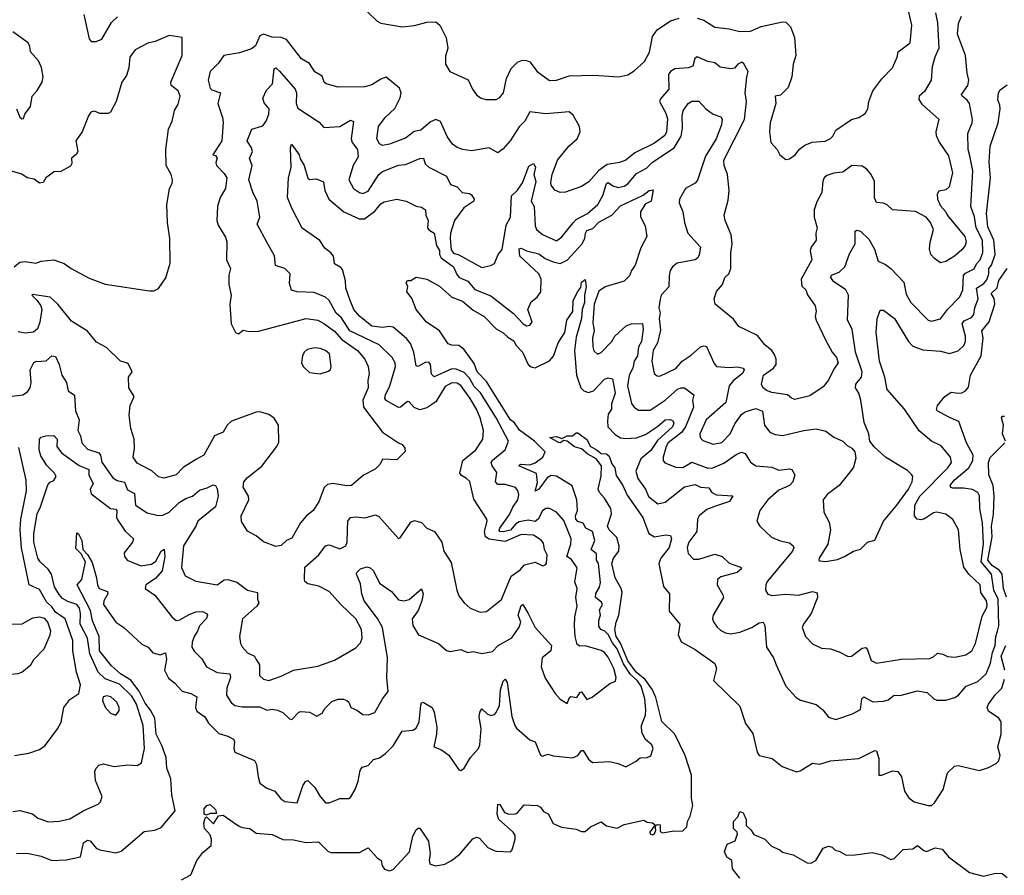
# Model space of a CAD drawing. Extents: x 1690054 to 1842981, y 782881 to 914114.
# Tile 313 of 656: x 1718064 to 1723604, y 888611 to 893426. Entities that reach past the tile are written whole.
import ezdxf

# ---------------------------------------------------------------- set-up
doc = ezdxf.new("R2010")
doc.units = 0

msp = doc.modelspace()

# ---------------------------------------------------------------- linework, layer by layer
at = {"layer": '0CON10XD'}
for points in [[(1720020.7, 893470.7), (1720075, 893417.5), (1720095, 893406.7), (1720215, 893386), (1720285, 893393.1), (1720355, 893412.5), (1720405, 893414.2), (1720427.5, 893395), (1720463.6, 893323.6), (1720472.9, 893265), (1720459.7, 893220.3), (1720460, 893175), (1720484.4, 893134.4), (1720586.8, 893086.8), (1720611.2, 893035), (1720635, 893003.8), (1720656.4, 892986.4), (1720685.9, 892975.9), (1720745, 892977.1), (1720765, 892987.1), (1720786.9, 893015), (1720803.6, 893095), (1720828.2, 893151.8), (1720865, 893187.5), (1720892.2, 893197.8), (1720915, 893196.9), (1720935, 893188.1), (1720975, 893134.3), (1721045, 893083.8), (1721085, 893086), (1721155, 893110), (1721295, 893114), (1721435, 893104.2), (1721485, 893116), (1721521.3, 893138.7), (1721578.9, 893191.1), (1721607.6, 893242.4), (1721625, 893331.2), (1721651.1, 893368.9), (1721725, 893420), (1721775, 893433.8)], [(1723217.6, 893465), (1723227.6, 893407.6), (1723235.4, 893265), (1723213.5, 893215), (1723198.9, 893161.1), (1723191.5, 893085), (1723155, 893021.2), (1723124.2, 892995.8), (1723123.6, 892976.4), (1723140.3, 892950.3), (1723235, 892866.7), (1723218.8, 892795), (1723221.2, 892775), (1723237.3, 892737.3), (1723289.8, 892659.8), (1723312.9, 892565), (1723293.3, 892485), (1723275, 892467.5), (1723235, 892461.8), (1723226.6, 892443.4), (1723227.7, 892415), (1723245, 892378.9), (1723275.5, 892345), (1723283.6, 892323.6), (1723381.8, 892205), (1723389.6, 892175), (1723383.3, 892155), (1723365, 892131.4), (1723324.2, 892095), (1723275, 892064.3), (1723245, 892058), (1723211.3, 892081.3), (1723191.2, 892105), (1723183.8, 892135), (1723185.8, 892174.2), (1723205.9, 892245.9), (1723188.8, 892285), (1723164.2, 892314.2), (1723105, 892346.9), (1722975.7, 892355.7), (1722945, 892383.8), (1722925, 892393.3), (1722885, 892396.7), (1722873.3, 892423.3), (1722872.7, 892515), (1722855.3, 892555.3), (1722830, 892585), (1722805, 892601.2), (1722746.7, 892605), (1722695, 892567.8), (1722645, 892562.9), (1722605, 892549.4), (1722589.4, 892535), (1722582, 892518), (1722576.5, 892453.5), (1722548.2, 892401.8), (1722533.6, 892355), (1722533.3, 892315), (1722550, 892255), (1722542.9, 892225), (1722545.6, 892185), (1722517.8, 892145), (1722511.5, 892125), (1722521.5, 892075), (1722460, 891965), (1722465, 891926.2), (1722487.5, 891905), (1722497.2, 891877.2), (1722540, 891815), (1722544.4, 891785), (1722538.9, 891755), (1722544.4, 891735), (1722597.3, 891625), (1722635.8, 891555.8), (1722660.4, 891525), (1722669.5, 891495), (1722647.5, 891465), (1722612.5, 891395), (1722585, 891359.4), (1722509.9, 891310.1), (1722425, 891289.5), (1722406.2, 891296.2), (1722383.8, 891315), (1722295, 891328), (1722265, 891339.2), (1722245.3, 891355.3), (1722237.3, 891375), (1722248.2, 891425), (1722305.8, 891464.2), (1722319.5, 891485), (1722319.6, 891515), (1722311.1, 891541.1), (1722295.3, 891565.3), (1722256.4, 891596.4), (1722215, 891649.2), (1722110.2, 891700.2), (1722080.7, 891740.7), (1721976.7, 891825), (1721972, 891855), (1721985, 891896.2), (1722018.6, 891935), (1722031.5, 891975), (1722054.4, 891995.6), (1722065.7, 892025), (1722064.4, 892114.4), (1722072.2, 892165), (1722067.8, 892215), (1722032.9, 892295), (1722027.5, 892325), (1722049.7, 892410.3), (1722056.2, 892465), (1722046, 892555), (1722026.9, 892605), (1722026.5, 892635), (1722142.4, 892865), (1722153.4, 892965), (1722146.2, 893015), (1722154.7, 893105), (1722163.5, 893135), (1722138.3, 893178.3), (1722126.2, 893186.2), (1722105, 893175.5), (1722085, 893152.9), (1722065, 893149.5), (1722005, 893157.8), (1721975, 893183.3), (1721935, 893190.8), (1721875, 893216.2), (1721863.5, 893206.5), (1721850.6, 893165), (1721825, 893155.4), (1721750.8, 893149.2), (1721726.4, 893133.6), (1721715, 893116.7), (1721716.9, 893035), (1721669.9, 892980.1), (1721664.6, 892965), (1721699.8, 892899.8), (1721708.5, 892868.5), (1721702.4, 892795), (1721692.9, 892775), (1721635, 892730.3), (1721525, 892677.2), (1721475, 892635.4), (1721438, 892622), (1721369.5, 892610.5), (1721323.3, 892576.7), (1721266.1, 892513.9), (1721225, 892486.8), (1721135, 892454.5), (1721105, 892454.3), (1721075, 892465.8), (1721054.4, 892495), (1721052.2, 892512.2), (1721059.3, 892555), (1721090.2, 892635), (1721152.9, 892715), (1721201.1, 892755), (1721217.8, 892795), (1721214.5, 892825), (1721178, 892888), (1721155, 892907.3), (1721025, 892896.2), (1720935, 892907.5), (1720905.5, 892855), (1720875, 892823.3), (1720823.3, 892745), (1720785, 892700), (1720755, 892676.7), (1720705, 892704.2), (1720605, 892688.6), (1720557.5, 892695), (1720525, 892706.5), (1720499.2, 892725), (1720468.5, 892768.5), (1720432, 892852), (1720405, 892863.6), (1720375, 892850.5), (1720321.4, 892805), (1720284.2, 892795.8), (1720235, 892759.2), (1720145, 892725.6), (1720105, 892717.1), (1720087.6, 892727.6), (1720073.8, 892755), (1720081.9, 892825), (1720120.5, 892875), (1720175, 892925.6), (1720205, 892986.2)], [(1722375, 892640), (1722395, 892643.3), (1722426.2, 892665), (1722452.4, 892697.6), (1722480.7, 892719.3), (1722523.4, 892736.6), (1722595, 892742.3), (1722625, 892757.5), (1722639.4, 892770.6), (1722655.7, 892804.3), (1722743.8, 892865), (1722785.5, 892874.5), (1722821.7, 892898.3), (1722835.8, 892924.2), (1722841.9, 892965), (1722865, 893025.8), (1722915, 893093.8), (1722974.4, 893155.6), (1723000.8, 893215), (1723006, 893245), (1723074.5, 893295.5), (1723084.3, 893395), (1723067.4, 893467.4)], [(1718424.6, 893455), (1718455, 893317.5), (1718465, 893302.5), (1718493.9, 893303.9), (1718525, 893317.1), (1718580.6, 893409.4), (1718615, 893442.1)], [(1719453.6, 892173.6), (1719399.4, 892275), (1719415.6, 892315), (1719400, 892405), (1719375, 892455.7), (1719352.9, 892525), (1719371.5, 892605), (1719357.5, 892645), (1719373.1, 892685), (1719368.2, 892705), (1719343.4, 892745), (1719370.5, 892809.5), (1719430.9, 892829.1), (1719450.5, 892855), (1719466.1, 892893.9), (1719467.1, 892925), (1719438.7, 892958.7), (1719431.6, 892985), (1719451.6, 893028.4), (1719486, 893065), (1719495, 893150), (1719505, 893154.2), (1719525, 893136.5), (1719613.6, 893035), (1719621.1, 893015), (1719619.2, 892955), (1719628.2, 892928.2), (1719749.3, 892849.3), (1719775, 892819.4), (1719865, 892824.5), (1719925, 892860.6), (1719942.9, 892852.9), (1719928.2, 892755), (1719934.5, 892735), (1719963.6, 892695), (1719968, 892655), (1719940.3, 892605), (1719916.1, 892525), (1719942.1, 892475), (1719975, 892453.8), (1719995, 892447.1), (1720025, 892460.4), (1720084.8, 892555.2), (1720105, 892572.2), (1720195, 892606.5), (1720235, 892610.4), (1720315, 892644.4), (1720335, 892645.7), (1720345.6, 892615), (1720365, 892595.6), (1720464.7, 892544.7), (1720488, 892498), (1720525, 892484.7), (1720552.7, 892452.7), (1720595, 892448.1), (1720605, 892440), (1720620.4, 892415), (1720620, 892405), (1720563.5, 892366.5), (1720510.7, 892295), (1720487.4, 892225), (1720486.7, 892195), (1720490.6, 892130.6), (1720505, 892112.1), (1720535, 892102.3), (1720665, 892031.1), (1720715, 892041.9), (1720735.4, 892054.6), (1720755.8, 892104.2), (1720778.2, 892131.8), (1720801, 892269), (1720826.2, 892315), (1720831.8, 892435), (1720865, 892466.5), (1720892.1, 892507.9), (1720928.3, 892601.7), (1720955, 892617.1), (1720966.6, 892596.6), (1720956.2, 892555), (1720967.9, 892515), (1720942, 892405), (1720958.3, 892375), (1720963.7, 892265), (1720970.9, 892245), (1721005, 892217.8), (1721085, 892180.8), (1721115, 892203.8), (1721177.8, 892282.2), (1721195, 892300.7), (1721259.2, 892335), (1721317.2, 892385), (1721345, 892435.6), (1721365.3, 892504.7), (1721375, 892510), (1721400.7, 892490.7), (1721431.7, 892481.7), (1721465, 892488.6), (1721485, 892502.8), (1721535, 892560.2), (1721590.5, 892589.5), (1721625, 892623.9), (1721745.4, 892705), (1721785, 892770), (1721792.7, 892815), (1721790.6, 892885), (1721797.3, 892912.7), (1721824.4, 892955), (1721845, 892968.2), (1721885, 892968.1), (1721923.7, 892923.7), (1721965, 892894.4), (1722008.6, 892878.6), (1722015.5, 892865.5), (1722011.8, 892835), (1721982, 892755), (1721922.1, 892657.9), (1721877.7, 892522.3), (1721863.7, 892506.3), (1721810.6, 892475), (1721776.9, 892415), (1721774.2, 892395.8), (1721794.3, 892345), (1721804.5, 892285), (1721823.1, 892225), (1721895.3, 892145.3), (1721887.6, 892102.4), (1721879.4, 892085), (1721865, 892074.5), (1721762.5, 892055), (1721736.9, 892035), (1721724.7, 892015.3), (1721717.3, 891985), (1721716.6, 891923.4), (1721673.6, 891876.4), (1721666.7, 891853.3), (1721660.4, 891805), (1721667.7, 891775), (1721662, 891745), (1721668.5, 891678.5), (1721652, 891608), (1721628.6, 891565), (1721620, 891505), (1721634.4, 891435), (1721651.1, 891421.1), (1721665, 891420.6), (1721755, 891463.6), (1721791.8, 891505), (1721842.8, 891537.2), (1721894.4, 891585), (1721915, 891590.8), (1721927.5, 891587.5), (1721970.7, 891490.7), (1721984.7, 891474.7), (1722055, 891469.5), (1722105, 891473.2), (1722134.3, 891465), (1722140.4, 891455), (1722130.7, 891435), (1722079.4, 891395), (1722056.5, 891365), (1722037.7, 891272.3), (1721926.9, 891175), (1721890, 891095), (1721892.5, 891075), (1721907.3, 891057.3), (1721965, 891036.7), (1722015, 891046.5), (1722062.2, 891095), (1722087.8, 891152.2), (1722125, 891204.6), (1722145, 891220), (1722205, 891237.6), (1722243.8, 891223.8), (1722253.8, 891145), (1722285, 891105.6), (1722315, 891091.5), (1722356.4, 891086.4), (1722475, 891114.6), (1722545, 891122.9), (1722598.8, 891111.2), (1722645, 891076.2), (1722695, 891053.3), (1722719.5, 891029.5), (1722746.7, 891015), (1722763.3, 890995), (1722767.7, 890957.7), (1722755, 890907.5), (1722741.7, 890888.3), (1722674.5, 890805.5), (1722606.7, 890755), (1722583.8, 890725), (1722589.2, 890655), (1722618.3, 890598.3), (1722625.5, 890555), (1722610.3, 890475), (1722562, 890395), (1722560, 890385), (1722565, 890381.2), (1722597.3, 890377.3), (1722665, 890388.5), (1722705.3, 890404.7), (1722755, 890435.6), (1722795, 890445.8), (1722835, 890486), (1722875, 890497.5), (1722924.4, 890605), (1723000, 890695), (1723064.5, 890785), (1723085.5, 890825), (1723089.2, 890855), (1723084.2, 890865), (1723059.8, 890889.8), (1723027.5, 890907.5), (1722936.2, 890965), (1722871.5, 891021.5), (1722847.5, 891055), (1722841.2, 891095), (1722815, 891160), (1722797.5, 891285), (1722784.7, 891324.7), (1722766.7, 891355), (1722768.5, 891375), (1722800.6, 891415), (1722804.7, 891445), (1722766.9, 891555), (1722747.2, 891685), (1722721.3, 891735), (1722726.5, 891876.5), (1722712.5, 891905), (1722642.7, 891952.7), (1722627.9, 891975), (1722631.4, 891988.6), (1722675, 892004.5), (1722707.1, 892035), (1722732.3, 892107.7), (1722765.4, 892165), (1722765, 892236.7), (1722775, 892240.8), (1722795, 892235.5), (1722841.6, 892191.6), (1722874.3, 892134.3), (1722895, 892067.5), (1722935, 892048.6), (1722966.2, 892025), (1723038.2, 891948.2), (1723051.2, 891881.2), (1723078.6, 891835), (1723175.4, 891735.4), (1723195, 891729.5), (1723245, 891742.2), (1723284.3, 891795.7), (1723353.4, 891866.6), (1723370.3, 891905), (1723374.2, 891985.8), (1723385, 891998.8), (1723435, 892023.3), (1723447.3, 892052.7), (1723467.4, 892075), (1723482.3, 892115), (1723481.3, 892185), (1723445.2, 892255), (1723436.5, 892316.5), (1723414.7, 892375), (1723425.9, 892575), (1723409, 892659), (1723400.2, 892695), (1723399.2, 892785), (1723423.9, 892845), (1723425.3, 892865), (1723407.7, 892955), (1723395, 892973.3), (1723367.3, 892995), (1723363.8, 893005), (1723398.9, 893055), (1723404.6, 893085), (1723394.7, 893125), (1723385, 893223.8), (1723340, 893345), (1723345.4, 893405), (1723363.8, 893445)], [(1721875.9, 893434.1), (1721913.4, 893423.4), (1721975, 893384.4), (1722055, 893374.3), (1722115, 893359.4), (1722175, 893360.9), (1722235, 893387.3), (1722355, 893414.6), (1722375, 893411.9), (1722400.8, 893385), (1722423.3, 893325), (1722430.6, 893225), (1722416.2, 893175), (1722409.2, 893105), (1722386.9, 893045), (1722345, 893000.8), (1722314.2, 892995), (1722317.5, 892955), (1722285.7, 892845.7), (1722281.9, 892795), (1722290, 892735), (1722326.7, 892695), (1722340, 892665), (1722375, 892640)], [(1718046, 892925), (1718065, 892877.5), (1718075, 892867.5), (1718085, 892870), (1718093.3, 892895), (1718125, 892937.5), (1718133.3, 892995), (1718162.6, 893027.4), (1718191.1, 893075), (1718196.7, 893105), (1718187.1, 893157.1), (1718169.1, 893195), (1718124, 893244), (1718120.9, 893275), (1718111.4, 893295), (1718025, 893357.8)], [(1718032.5, 892035), (1718065, 892060.6), (1718095, 892065.6), (1718154.1, 892055.9), (1718185, 892066.9), (1718255, 892074.4), (1718314.5, 892054.5), (1718353.3, 892025), (1718455, 891970.8), (1718545, 891938), (1718795, 891900), (1718819.3, 891900.7), (1718845, 891912.5), (1718885.9, 891974.1), (1718911.2, 892055), (1718909.2, 892195), (1718896.2, 892285), (1718892, 892385), (1718905.9, 892474.1), (1718921.2, 892505), (1718923.8, 892525), (1718915.8, 892555), (1718888.1, 892605), (1718886.9, 892695), (1718901.1, 892808.9), (1718922, 892855), (1718934, 892915), (1718955, 892950), (1718967.3, 892995), (1718955.6, 893025), (1718915.8, 893055), (1718914.4, 893075), (1718977.1, 893225), (1718977.5, 893325), (1718905, 893337.5), (1718826.4, 893303.6), (1718785, 893293.5), (1718713.9, 893256.1), (1718684.4, 893215.6), (1718678.6, 893155), (1718665, 893112.5), (1718639.2, 893075), (1718607.5, 892965), (1718574.1, 892905.9), (1718562, 892898), (1718515, 892897.5), (1718485, 892911.2), (1718475, 892910), (1718464.1, 892905.9), (1718450, 892885), (1718416, 892795), (1718380, 892745), (1718390.5, 892685), (1718382.2, 892667.8), (1718355, 892646.7), (1718357.3, 892617.3), (1718349.3, 892600.7), (1718295, 892571.2), (1718255, 892568.8), (1718245, 892561.2), (1718210, 892535), (1718195, 892508.8), (1718175, 892506.2), (1718145, 892527.5), (1718105, 892536), (1718075, 892555.8), (1717911.2, 892605)], [(1720205, 892986.2), (1720209.6, 893015), (1720200.4, 893040.4), (1720125, 893102.5), (1720095, 893091.2), (1720045, 893058.6), (1720005, 893048.5), (1719855, 893046.9), (1719788.8, 893065), (1719777.1, 893075), (1719765, 893107.8), (1719725, 893133.3), (1719695, 893179.2), (1719648.5, 893205), (1719565.2, 893315.2), (1719535, 893325.4), (1719485, 893327.8), (1719435, 893343.8), (1719414.4, 893335), (1719390.5, 893279.5), (1719367.7, 893262.3), (1719300, 893240), (1719212.9, 893225), (1719181.2, 893178.8), (1719135, 893133.8), (1719124.5, 893085), (1719135, 893040.8), (1719145, 893031.1), (1719193.3, 893015), (1719177.8, 892955), (1719204.6, 892874.6), (1719207.8, 892847.8), (1719200.6, 892745), (1719150, 892665), (1719165, 892662.5), (1719175, 892647.5), (1719168.3, 892621.7), (1719170.8, 892605), (1719215, 892559.4), (1719228.5, 892535), (1719221.1, 892475), (1719191.9, 892425), (1719176.2, 892375), (1719173.1, 892295), (1719180, 892270), (1719221.3, 892201.3), (1719230, 892175), (1719227.1, 892075), (1719250, 892025), (1719241.2, 891988.8), (1719240.8, 891935), (1719253.3, 891875), (1719246.7, 891825), (1719253.8, 891715), (1719278.8, 891665), (1719295, 891658.8), (1719320.7, 891679.3), (1719355, 891670.8), (1719407.2, 891672.8), (1719675, 891744.6), (1719741.2, 891735), (1719775.6, 891715.6), (1719835, 891672.7), (1719877, 891627), (1719965.4, 891565), (1720005.3, 891515), (1720023.8, 891475), (1720030.4, 891435), (1720022.1, 891395), (1720023.8, 891355), (1719994.8, 891285.2), (1719998.7, 891245), (1720105.4, 891105.4), (1720194.3, 891044.3), (1720216.7, 891035), (1720231.2, 891015), (1720233.6, 890996.4), (1720185, 890948.8), (1720105, 890952.5), (1720092, 890925), (1720063.9, 890896.1), (1719997.5, 890862.5), (1719931.2, 890805), (1719905, 890802.8), (1719825, 890816.7), (1719795, 890810), (1719777.4, 890792.6), (1719746.3, 890713.7), (1719715, 890664), (1719675, 890631.4), (1719644.6, 890595.4), (1719595, 890508.6), (1719565.6, 890494.4), (1719535, 890467.5), (1719505, 890460.6), (1719435, 890487.1), (1719395, 890520.8), (1719345, 890548), (1719311.7, 890601.7), (1719310, 890635), (1719353.6, 890725), (1719351.8, 890745), (1719321.5, 890795), (1719325.6, 890825), (1719345, 890849.4), (1719425.7, 890914.3), (1719510.8, 891025), (1719521.2, 891048.8), (1719519.2, 891145), (1719495, 891183.3), (1719465, 891204.2), (1719415, 891220), (1719395, 891217.5), (1719255, 891166), (1719232, 891145), (1719208, 891105), (1719160, 891085), (1719100, 890975), (1719057.9, 890952.1), (1718983.1, 890906.9), (1718945, 890864.3), (1718875, 890846.9), (1718845, 890854.3), (1718807.4, 890887.4), (1718725, 890930), (1718703.1, 890965), (1718710, 891015), (1718707.8, 891065), (1718688.6, 891125), (1718680.3, 891200.3), (1718685.7, 891255), (1718708, 891305), (1718678.6, 891355), (1718675.8, 891415), (1718696, 891445), (1718676.6, 891486.6), (1718665.5, 891495.5), (1718631.2, 891505), (1718551.7, 891581.7), (1718495, 891611.2), (1718445, 891672.5), (1718355, 891730), (1718278.2, 891825), (1718235, 891864.7), (1718135, 891878.8), (1718132.5, 891875), (1718162.5, 891845), (1718183.1, 891815), (1718187.6, 891795), (1718177.1, 891722.9), (1718164.6, 891685.4), (1718141.7, 891668.3), (1718095, 891662.5), (1718055, 891668.6)], [(1719253, 889583), (1719275, 889566.7), (1719315, 889559.2), (1719415, 889558.8), (1719455, 889540), (1719485, 889545.8), (1719515, 889540.6), (1719545, 889528), (1719582.7, 889492.7), (1719595, 889488.8), (1719635, 889530), (1719645, 889532.5), (1719695, 889529.2), (1719735, 889506.7), (1719765, 889523.8), (1719779.8, 889550.2), (1719820.1, 889589.9), (1719855, 889603.2), (1719885, 889602.7), (1719905, 889594.5), (1719915.5, 889585), (1719927.1, 889555), (1719960.8, 889540.8), (1719995, 889516.9), (1720025, 889514.6), (1720061.6, 889528.4), (1720105.4, 889604.6), (1720136.4, 889645), (1720130.3, 889725), (1720133, 889835), (1720104.8, 890005), (1720076.9, 890056.9), (1720001.6, 890155), (1719988.8, 890195), (1719982.3, 890252.3), (1719958.8, 890305), (1719961.2, 890315), (1719981.2, 890335), (1720017, 890347), (1720035, 890342), (1720055, 890323.8), (1720088.9, 890255), (1720155, 890207.8), (1720195, 890161.8), (1720225, 890156.5), (1720255.8, 890164.2), (1720325, 890223.3), (1720333.1, 890195), (1720327.3, 890155), (1720305, 890100.6), (1720272.8, 890055), (1720275, 890017.5), (1720308.6, 889965), (1720420, 889915), (1720465.9, 889875.9), (1720485, 889870), (1720545, 889882.3), (1720585, 889865.7), (1720615, 889871.1), (1720665, 889858.9), (1720725, 889870.4), (1720755.9, 889904.1), (1720832.2, 889947.8), (1720875, 890007.8), (1720883.7, 890035), (1720869.2, 890075), (1720885, 890130), (1720895, 890135.6), (1720924.6, 890084.6), (1720965, 890006), (1721056.7, 889905), (1721052.2, 889875), (1721004.4, 889835), (1720997.1, 889785), (1721020.9, 889720.9), (1721075.8, 889635), (1721105, 889603.3), (1721145, 889578), (1721157.3, 889612.7), (1721165, 889617.5), (1721197.9, 889612.1), (1721217.7, 889642.3), (1721225, 889644), (1721255, 889600), (1721285, 889613.8), (1721385, 889690), (1721415.6, 889704.4), (1721419.5, 889725), (1721407.7, 889775), (1721375, 889838.8), (1721355, 889864.7), (1721335, 889876.2), (1721245, 889903.1), (1721215, 889899.8), (1721200.1, 889910.1), (1721188.4, 889955), (1721185.8, 890015), (1721186.6, 890065), (1721201.1, 890125), (1721193.2, 890175), (1721201.4, 890225), (1721186.5, 890263.5), (1721200.7, 890340.7), (1721168, 890388), (1721143.2, 890405), (1721165.3, 890475), (1721166, 890505), (1721125, 890606.9), (1721083.9, 890653.9), (1721045, 890675.6), (1721025, 890675.5), (1721005, 890662.5), (1720980.8, 890615), (1720965, 890601.8), (1720925, 890608.9), (1720875, 890600.6), (1720855, 890589.6), (1720825, 890554.1), (1720783.4, 890543.4), (1720765.6, 890545), (1720761.1, 890551.1), (1720764.5, 890565), (1720819.2, 890640.8), (1720837.7, 890682.3), (1720866.4, 890725), (1720871.9, 890751.9), (1720867.3, 890777.3), (1720853.1, 890793.1), (1720795, 890809.7), (1720755, 890809.6), (1720741.3, 890825), (1720748.1, 890878.1), (1720722.9, 890915), (1720717.3, 890935), (1720723.2, 890946.8), (1720794.7, 891005), (1720813.9, 891055), (1720744.5, 891185.5), (1720656.8, 891326.8), (1720621, 891361), (1720595, 891408.7), (1720565, 891440.2), (1720519.9, 891459.9), (1720495, 891460.9), (1720395, 891416.5), (1720381.7, 891431.7), (1720375.4, 891485), (1720365, 891498.6), (1720345, 891496.5), (1720305, 891473.5), (1720295, 891477.5), (1720281.6, 891555), (1720263.5, 891603.5), (1720241, 891631), (1720165.6, 891695), (1720145, 891699.7), (1720105, 891693), (1720045, 891702.2), (1719975, 891757.3), (1719944.6, 891795), (1719922.9, 891845), (1719899.7, 891915), (1719897.2, 891957.2), (1719880, 892020), (1719871.4, 892031.4), (1719835, 892051.2), (1719829.4, 892095), (1719814.6, 892114.6), (1719780.5, 892140.5), (1719753.1, 892183.1), (1719653.2, 892253.2), (1719594.5, 892365), (1719570.6, 892425), (1719575.6, 892535), (1719592.1, 892595), (1719587.1, 892705), (1719593.8, 892726.2), (1719636.5, 892665), (1719642, 892642), (1719664.7, 892605), (1719685, 892534), (1719695, 892525.7), (1719731.2, 892531.2), (1719773.9, 892513.9), (1719781.1, 892465), (1719803.3, 892415), (1719888.1, 892345), (1719974.7, 892304.7), (1720004.1, 892305.9), (1720061.2, 892348.8), (1720095, 892390), (1720115, 892400), (1720185, 892415.8), (1720237.5, 892405), (1720295, 892377.1), (1720325, 892370), (1720347.5, 892355), (1720348.9, 892325), (1720362.8, 892295), (1720358.7, 892255), (1720365, 892243.6), (1720396.5, 892225), (1720408.5, 892155), (1720425, 892127.5), (1720425.2, 892105), (1720434.9, 892084.9), (1720505.2, 892035), (1720522.5, 891992.5), (1720536, 891976), (1720585.1, 891955.1), (1720625, 891906.8), (1720715, 891872.6), (1720843, 891773), (1720896, 891715), (1720915, 891702.9), (1720935, 891706), (1720946.9, 891723.1), (1720923.3, 891795), (1720941.7, 891838.3), (1720975, 891864), (1720995.6, 891895), (1720997.2, 891965), (1720984.6, 891995), (1720877.3, 892095), (1720873.8, 892136.2), (1720885, 892140.8), (1720915.3, 892125.3), (1720985, 892108.2), (1721021.2, 892081.2), (1721065, 892062.9), (1721105, 892054), (1721145, 892072.5), (1721226.5, 892163.5), (1721243.3, 892195), (1721246.5, 892225), (1721255, 892240), (1721289, 892251), (1721322.6, 892287.4), (1721395, 892325.3), (1721445, 892378.2), (1721571.3, 892438.7), (1721605, 892465.4), (1721628.6, 892468.6), (1721616.2, 892403.8), (1721582.9, 892387.1), (1721557.5, 892345), (1721557.2, 892317.2), (1721583.8, 892265), (1721592.5, 892205), (1721558.3, 892141.7), (1721526.4, 892043.6), (1721505.6, 892015), (1721495.4, 891985), (1721465, 891955.4), (1721357.8, 891922.2), (1721322.5, 891897.5), (1721295.9, 891825), (1721288.3, 891721.7), (1721296, 891675), (1721287.3, 891635), (1721288.2, 891585), (1721295, 891562), (1721315, 891544.3), (1721335, 891553.1), (1721395, 891614.6), (1721412.9, 891645), (1721476.6, 891703.4), (1721505, 891714.1), (1721567.2, 891717.2), (1721571.1, 891685), (1721562.1, 891615), (1721545.2, 891584.8), (1721540, 891535), (1721521.9, 891505), (1721514.2, 891465), (1721493.9, 891425), (1721483.5, 891365), (1721506.8, 891266.8), (1721522, 891245), (1721545, 891229.5), (1721611.7, 891228.3), (1721695, 891284.7), (1721765, 891346.8), (1721785, 891354.7), (1721805, 891353.8), (1721856.7, 891315), (1721850, 891285), (1721854.7, 891245), (1721809.8, 891135), (1721787.1, 891102.9), (1721713.2, 891045), (1721701.6, 891025), (1721683.8, 890965), (1721684.4, 890945), (1721693.2, 890933.2), (1721755, 890907.9), (1721795, 890906.1), (1721845, 890936.5), (1721935, 890902.5), (1721964.7, 890904.7), (1722025, 890929.5), (1722095, 890978.9), (1722125, 890991.9), (1722145, 890984), (1722176.6, 890936.6), (1722206.7, 890915), (1722295, 890908.2), (1722335, 890891.5), (1722395, 890899.2), (1722408.8, 890895), (1722425.7, 890865), (1722414.4, 890825), (1722395, 890804.6), (1722335, 890779.3), (1722273.1, 890725), (1722228, 890665), (1722211.2, 890605), (1722228.8, 890575), (1722294.5, 890514.5), (1722343.6, 890493.6), (1722395, 890481.9), (1722416.2, 890466.2), (1722419.4, 890455), (1722412.2, 890435), (1722269.1, 890265), (1722261.8, 890245), (1722261.1, 890215), (1722273.8, 890193.8), (1722295, 890186.2), (1722375, 890193.1), (1722445, 890188.5), (1722525, 890207.5), (1722551.4, 890201.4), (1722553.3, 890175), (1722517.3, 890085), (1722473.3, 890025), (1722465.7, 890005), (1722485.8, 889955), (1722524.5, 889914.5), (1722575, 889890), (1722625, 889885.8), (1722675, 889869.2), (1722725, 889842), (1722745, 889844.2), (1722805, 889889.2), (1722825, 889894), (1722835, 889880), (1722855, 889820), (1722885, 889804.4), (1723025, 889827.5), (1723185, 889831.8), (1723205, 889840.8), (1723227.9, 889862.1), (1723258, 889855), (1723285, 889842.7), (1723325, 889837.9), (1723387.7, 889852.3), (1723420.4, 889875), (1723441.6, 889915), (1723479.6, 890070.4), (1723505, 890118), (1723507.4, 890135), (1723503.1, 890155), (1723472.5, 890202.5), (1723468.4, 890245), (1723403.5, 890305), (1723376.4, 890345), (1723356.2, 890445), (1723345.4, 890555), (1723315, 890614.2), (1723275, 890643.3), (1723225, 890654.4), (1723205, 890650.4), (1723155, 890617.5), (1723135, 890611.5), (1723113.8, 890615), (1723098.9, 890635), (1723101.2, 890695), (1723128.9, 890745), (1723286, 890905), (1723306.1, 890935), (1723301.8, 890965), (1723247.7, 891027.7), (1723194, 891055), (1723125, 891112.9), (1723042.5, 891235), (1722945.3, 891345.3), (1722930.7, 891415), (1722901.8, 891505), (1722883.1, 891665), (1722887.7, 891742.3), (1722905, 891790.8), (1722925, 891790.4), (1722986.9, 891745), (1723065, 891614.3), (1723089.2, 891589.2), (1723145, 891568.5), (1723245, 891560), (1723295, 891547.5), (1723345, 891562.5), (1723376.6, 891593.4), (1723385.3, 891614.7), (1723385.9, 891645), (1723366.7, 891715), (1723378.2, 891731.8), (1723419.6, 891750.4), (1723433.2, 891766.8), (1723438.8, 891805), (1723457, 891855), (1723448, 891915), (1723488.6, 891941.4), (1723505, 891961.2), (1723516.6, 891995), (1723516.2, 892025), (1723531.9, 892045), (1723552.8, 892105), (1723545.5, 892185), (1723510.5, 892260.5), (1723503, 892335), (1723525.3, 892535), (1723517.8, 892625), (1723524.7, 892715), (1723568.5, 892845), (1723579.7, 892925), (1723579.6, 892945), (1723566.7, 892975), (1723570.4, 893015), (1723579.8, 893030.2), (1723620.7, 893059.3)], [(1718003.7, 891306.3), (1718081.4, 891315), (1718108.3, 891331.7), (1718122.2, 891355), (1718128.1, 891385), (1718122.3, 891455), (1718143.7, 891496.3), (1718155, 891503.3), (1718213.5, 891506.5), (1718245, 891534), (1718265, 891530), (1718285.6, 891485), (1718300, 891425), (1718326.5, 891385), (1718336.6, 891336.6), (1718372.6, 891312.6), (1718377.7, 891225), (1718399, 891175), (1718391, 891115), (1718406.5, 891085), (1718412.7, 891045), (1718445, 891008.9), (1718509.3, 890989.3), (1718518.1, 890975), (1718525, 890935.8), (1718587, 890847), (1718612, 890832), (1718653.4, 890823.4), (1718670.7, 890780.7), (1718709.5, 890759.5), (1718715.6, 890695), (1718781.4, 890651.4), (1718835, 890637.1), (1718865, 890635.6), (1718905, 890655.4), (1718960.5, 890709.5), (1718998.5, 890731.5), (1719035.6, 890745), (1719075, 890779.1), (1719119.2, 890790.8), (1719151.7, 890808.3), (1719165, 890804), (1719175, 890786.2), (1719180, 890745), (1719165, 890685.6), (1719066.9, 890605), (1719054.7, 890575), (1718986.1, 890465), (1718974, 890344), (1718995, 890295.8), (1719055, 890265.6), (1719175, 890245.7), (1719215, 890274), (1719234.2, 890275.8), (1719285, 890260), (1719345, 890215.4), (1719401.9, 890201.9), (1719402, 890165), (1719410, 890145), (1719398.1, 890125), (1719317.1, 890055), (1719300, 889955), (1719306.9, 889915), (1719316.4, 889896.4), (1719345, 889862.9), (1719384.6, 889844.6), (1719395, 889826.2), (1719412.5, 889795), (1719414, 889735), (1719435.4, 889715.4), (1719465, 889707.5), (1719535, 889732.1), (1719605, 889765.5), (1719741.7, 889788.3), (1719835, 889822.3), (1719955, 889891.4), (1719980.7, 889919.3), (1719990, 889945), (1719987.5, 889995), (1719955, 890054.5), (1719870, 890135), (1719805, 890208.9), (1719747.4, 890237.4), (1719685, 890251.5), (1719668.6, 890265), (1719665.7, 890275), (1719668.8, 890345), (1719746.2, 890413.8), (1719785, 890466), (1719805, 890470), (1719865, 890448.1), (1719898.1, 890465), (1719907.1, 890485), (1719908.8, 890555), (1719910.9, 890605), (1719925, 890624.3), (1719955, 890628.5), (1720005, 890622.9), (1720065, 890639.1), (1720085, 890630), (1720195, 890506.7), (1720205, 890510), (1720265, 890599.2), (1720285, 890607.1), (1720325, 890595.8), (1720355, 890564.3), (1720397.5, 890545), (1720439.2, 890485), (1720450.6, 890435), (1720492.4, 890372.4), (1720522.5, 890215), (1720534.6, 890184.6), (1720564.6, 890144.6), (1720598, 890115), (1720655, 890091.9), (1720690, 890095), (1720775, 890162.9), (1720828.2, 890295), (1720879.1, 890330.9), (1720905, 890357.5), (1720965, 890373.3), (1721006.8, 890353.2), (1721021.7, 890358.3), (1721028.3, 890368.3), (1721031.9, 890415), (1721016.9, 890445), (1721010.2, 890480.2), (1720997.2, 890497.2), (1720955, 890525.5), (1720885, 890528.6), (1720795, 890489.2), (1720705, 890503.6), (1720685.1, 890515.1), (1720679.3, 890545), (1720694.5, 890604.5), (1720691.5, 890615), (1720618.3, 890728.3), (1720596.5, 890826.5), (1720578.6, 890845), (1720550.4, 890860.4), (1720540.9, 890875), (1720556.5, 890945), (1720630.9, 891005), (1720668.8, 891065), (1720673.1, 891115), (1720655, 891185.7), (1720634.8, 891235), (1720598.9, 891295), (1720545, 891367.2), (1720525, 891380.4), (1720495, 891382.9), (1720457.8, 891362.2), (1720405.4, 891274.6), (1720355, 891242.7), (1720315, 891231.1), (1720284, 891244), (1720255, 891275.7), (1720245, 891276.7), (1720205.6, 891245), (1720195, 891243.2), (1720125, 891282.5), (1720118.9, 891295), (1720121.2, 891315), (1720145.8, 891365), (1720178.2, 891475), (1720176.7, 891495), (1720160, 891525), (1720086.9, 891596.9), (1719920.6, 891675), (1719875, 891747.5), (1719844.7, 891775), (1719805, 891845.5), (1719785, 891864.6), (1719721.2, 891891.2), (1719624.5, 891894.5), (1719593, 891903), (1719582.1, 891942.1), (1719585.6, 891995), (1719555.3, 892025.3), (1719502.3, 892042.3), (1719497.4, 892097.4), (1719453.6, 892173.6)], [(1718862.6, 889342.6), (1718830.9, 889405), (1718823.3, 889495), (1718799.8, 889539.8), (1718769.4, 889579.4), (1718736.8, 889646.8), (1718688.6, 889708.6), (1718631, 889745), (1718580.8, 889790.8), (1718513.2, 889875), (1718511.1, 889955), (1718473.2, 890043.2), (1718461.3, 890101.3), (1718386.9, 890245), (1718414.3, 890275.7), (1718434.6, 890375), (1718410.1, 890420.1), (1718379.6, 890449.6), (1718385, 890537.5), (1718395, 890533.3), (1718412.7, 890495), (1718419.1, 890445), (1718445.8, 890415.8), (1718471.1, 890371.1), (1718495.2, 890285.2), (1718501.2, 890245), (1718511.4, 890225), (1718557.6, 890207.6), (1718558.9, 890195), (1718537.5, 890155), (1718535.4, 890135), (1718604.6, 890035), (1718650.5, 890005), (1718751.8, 889911.8), (1718785.7, 889895.7), (1718812.6, 889862.6), (1718855, 889852.5), (1718885, 889863.3), (1718890.4, 889825), (1718878.2, 889765), (1718900.2, 889720.2), (1718935.2, 889695.2), (1718977.3, 889647.3), (1719027.1, 889635), (1719060.8, 889615), (1719053.3, 889555), (1719060, 889535), (1719105, 889502.9), (1719126.6, 889466.6), (1719185, 889410), (1719235, 889394.5), (1719267.3, 889377.3), (1719272.2, 889365), (1719268.2, 889325), (1719275, 889304), (1719385, 889257.8), (1719395.4, 889235), (1719405.3, 889165.3), (1719415, 889130), (1719455, 889102), (1719500, 889085), (1719532.5, 889042.5), (1719555, 889027.5), (1719625, 889019.2), (1719656.5, 889115), (1719671.3, 889138.7), (1719685, 889144), (1719724.3, 889105), (1719754.6, 889054.6), (1719785, 889020), (1719805, 889020), (1719865, 889044), (1719915, 889044.2), (1719926.9, 889053.1), (1719950.8, 889095), (1719968.3, 889141.7), (1719979.7, 889200.3), (1719990.3, 889219.7), (1720025, 889229.2), (1720055, 889263.8), (1720087.7, 889272.3), (1720122.6, 889297.4), (1720165, 889339.4), (1720215, 889422.9), (1720275, 889427.8), (1720295, 889440), (1720312.4, 889475), (1720321.5, 889568.5), (1720325, 889582.5), (1720333.6, 889586.4), (1720383.8, 889555), (1720395, 889530), (1720410.9, 889445), (1720409.7, 889405), (1720400.8, 889369.2), (1720394.6, 889334.6), (1720436.5, 889316.5), (1720478.1, 889288.1), (1720534.2, 889204.2), (1720545, 889202), (1720565, 889214), (1720601.2, 889275), (1720644.5, 889325.5), (1720653.3, 889345), (1720660.5, 889435), (1720649.7, 889505), (1720655, 889533.8), (1720665, 889548), (1720695, 889519.5), (1720715, 889511.2), (1720735, 889516.5), (1720745, 889526.9), (1720763.8, 889566.2), (1720769.8, 889655), (1720785, 889704.2), (1720795, 889715.7), (1720806.6, 889696.6), (1720833.1, 889505), (1720849.2, 889455), (1720858.8, 889438.8), (1720935, 889373.8), (1720965, 889362), (1720995, 889288), (1721005, 889282.5), (1721035, 889292.5), (1721065, 889284.2), (1721175, 889272.9), (1721204.2, 889285), (1721225, 889314.3), (1721235, 889312.9), (1721265, 889265.7), (1721286.8, 889246.8), (1721381.7, 889251.7), (1721430.6, 889240.6), (1721475, 889222.5), (1721528.8, 889251.2), (1721555, 889273.3), (1721595, 889273.8), (1721615, 889283.3), (1721627.5, 889325), (1721621.2, 889345), (1721585.5, 889375.5), (1721564.4, 889415), (1721563.3, 889455), (1721585, 889513.3), (1721587.1, 889542.9), (1721580.7, 889605), (1721560, 889675), (1721540.7, 889705), (1721501.5, 889741.5), (1721461.4, 889801.4), (1721426.4, 889885), (1721398.6, 889918.6), (1721375, 889966.8), (1721356.1, 889985), (1721333.1, 889995), (1721322.4, 890012.4), (1721321.8, 890045), (1721331.5, 890075), (1721326.2, 890105), (1721343.1, 890135), (1721337.4, 890147.4), (1721303.1, 890175), (1721305, 890196.2), (1721326.5, 890233.5), (1721331.4, 890258.6), (1721320, 890365), (1721308.8, 890385), (1721310.2, 890420.2), (1721278.5, 890445), (1721300.7, 890495), (1721287.1, 890545), (1721249.1, 890565), (1721235, 890592.9), (1721205, 890602.1), (1721193.4, 890615), (1721191.1, 890635), (1721201.7, 890665), (1721198.2, 890725), (1721172.2, 890802.2), (1721085, 890857.5), (1721055, 890861), (1721032.4, 890847.6), (1720985, 890784.6), (1720965, 890772.5), (1720977.8, 890822.2), (1720972.6, 890872.6), (1720872.9, 890915), (1720882.5, 890925), (1720935, 890921.8), (1720965, 890931.7), (1721006.6, 890965), (1721019.6, 890995), (1720959.6, 891055), (1720876.1, 891116.1), (1720848.1, 891158.1), (1720824.8, 891175), (1720715, 891350), (1720690.6, 891390.6), (1720636.9, 891445), (1720621.6, 891491.6), (1720562.2, 891572.2), (1720535, 891592.3), (1720495, 891594.4), (1720475, 891601.9), (1720425.2, 891675.2), (1720350.8, 891725), (1720294, 891795), (1720269.7, 891859.7), (1720242.5, 891895), (1720247.5, 891925), (1720237.5, 891945), (1720245, 891957.5), (1720265, 891957.5), (1720295, 891976.7), (1720355, 891965.8), (1720425, 891925.6), (1720495.3, 891865.3), (1720555, 891841.2), (1720615, 891791.3), (1720677.5, 891755), (1720745, 891686.1), (1720784.6, 891664.6), (1720810.1, 891640.1), (1720845, 891618.9), (1720856.1, 891595), (1720892, 891555), (1720925.3, 891485.3), (1720942.4, 891472.4), (1720965, 891466.2), (1721045, 891505.4), (1721067.1, 891532.9), (1721093.1, 891606.9), (1721131.4, 891665), (1721142.2, 891735), (1721176.1, 891783.9), (1721178.8, 891845), (1721203.6, 891896.4), (1721221.7, 891918.3), (1721225, 891948.8), (1721245, 891963.3), (1721251.9, 891921.9), (1721241.2, 891875), (1721242.2, 891835), (1721228.8, 891795), (1721225, 891744.2), (1721195, 891638.8), (1721185.4, 891565), (1721197, 891425), (1721220.8, 891355), (1721237.7, 891337.7), (1721265, 891327.2), (1721292.7, 891337.3), (1721355, 891402.9), (1721375, 891411.4), (1721400, 891405), (1721413.9, 891325), (1721393, 891265), (1721392.8, 891235), (1721374.8, 891205.2), (1721370.5, 891169.5), (1721373.9, 891135), (1721415, 891091.8), (1721445, 891072.9), (1721475, 891069.7), (1721535, 891073.3), (1721585, 891092.4), (1721653, 891137), (1721695, 891174.6), (1721725, 891175.2), (1721738.3, 891168.3), (1721744.5, 891155), (1721737.5, 891135), (1721652.6, 891057.4), (1721615, 891002.4), (1721559.5, 890955), (1721531.1, 890885), (1721542.7, 890845), (1721584.4, 890784.4), (1721602.2, 890742.2), (1721655, 890702.5), (1721695, 890710.8), (1721805, 890797.5), (1721865, 890810), (1721895, 890795.4), (1721940.9, 890790.9), (1721958.6, 890765), (1721985, 890751.8), (1722075.7, 890745.7), (1722058.5, 890715), (1721978.4, 890688.4), (1721931, 890669), (1721886.7, 890635), (1721878, 890615), (1721874.2, 890545.8), (1721828.5, 890485), (1721819.2, 890455), (1721825, 890422.5), (1721855, 890390.5), (1721885, 890391.1), (1721975, 890418.2), (1722016, 890406), (1722055, 890367.9), (1722120, 890345), (1722125.5, 890335.5), (1722101.4, 890315), (1722009.3, 890290.7), (1721990, 890275), (1721988.6, 890245), (1722020.3, 890190.3), (1722023.1, 890175), (1721966.6, 890075), (1721962.9, 890055), (1721967.4, 890037.4), (1721987.8, 890007.8), (1722009.5, 889989.5), (1722035.7, 889975.7), (1722065, 889970.7), (1722115, 889979.5), (1722183.5, 890006.5), (1722225, 890032.5), (1722246.7, 890035), (1722257, 890017), (1722266.7, 889895), (1722305.6, 889835), (1722319.4, 889795), (1722374, 889675), (1722432.4, 889612.4), (1722456.8, 889596.8), (1722545, 889572.9), (1722583.2, 889543.2), (1722615, 889501.2), (1722655, 889487.5), (1722750.5, 889519.5), (1722795, 889544.4), (1722802.5, 889605), (1722814.4, 889615.6), (1722865, 889587.1), (1722925, 889591.1), (1722950.6, 889599.4), (1722985, 889624.4), (1723017.6, 889622.4), (1723115, 889650), (1723169.5, 889639.5), (1723206.7, 889605), (1723225, 889596), (1723275, 889596), (1723325, 889612), (1723345.4, 889624.6), (1723388.6, 889675), (1723455, 889701.8), (1723501.5, 889745), (1723525.3, 889805), (1723536.7, 889865), (1723552.7, 889905), (1723555.4, 889954.6), (1723565.1, 889984.9), (1723572.3, 890015), (1723569, 890165), (1723545.7, 890215), (1723531.7, 890305), (1723473.8, 890375), (1723486.2, 890476.2), (1723481, 890595), (1723466.8, 890675), (1723465, 890746), (1723454.4, 890765), (1723425, 890783.1), (1723375, 890790.4), (1723315, 890789.2), (1723303.1, 890793.1), (1723299.5, 890805), (1723322.5, 890835), (1723404.2, 890905), (1723426.3, 890945), (1723428.1, 890975), (1723390.8, 891045), (1723347.3, 891165), (1723295, 891187.3), (1723226.7, 891225), (1723222.4, 891232.4), (1723227.7, 891255), (1723268.9, 891305), (1723305, 891330), (1723345, 891323.5), (1723365, 891326.9), (1723385, 891337.8), (1723401.7, 891358.3), (1723413.2, 891425), (1723473.1, 891535), (1723484.8, 891634.8), (1723478.1, 891675), (1723518.1, 891725), (1723550, 891825), (1723546.5, 891856.5), (1723530.5, 891885), (1723563.5, 891916.5), (1723572.5, 891957.5), (1723619.5, 892025)], [(1719755, 891434), (1719801.7, 891448.3), (1719812.7, 891457.3), (1719816, 891475), (1719807.1, 891545), (1719785, 891564.4), (1719755, 891575.4), (1719725, 891579.1), (1719680.9, 891569.1), (1719664.2, 891555), (1719655.8, 891535), (1719650, 891495), (1719658, 891475), (1719695, 891440), (1719755, 891434)], [(1723610, 891055), (1723593.9, 891095), (1723600, 891145), (1723588.6, 891185), (1723593.8, 891195), (1723605.5, 891195)], [(1718025, 888970), (1718065, 888975.8), (1718135, 888957.5), (1718165, 888932.9), (1718225, 888912.5), (1718285, 888915.6), (1718345, 888928.8), (1718425, 888975.9), (1718505, 889010.8), (1718517.5, 889025), (1718527.1, 889055), (1718490, 889145), (1718486.2, 889195), (1718493.3, 889215), (1718509.3, 889230.7), (1718535, 889239.2), (1718594.5, 889224.5), (1718672.9, 889232.9), (1718725, 889228.8), (1718748.8, 889245), (1718765.3, 889324.7), (1718758.5, 889455), (1718721.8, 889575), (1718695, 889619.8), (1718626.2, 889686.2), (1718545, 889717.1), (1718504.7, 889755), (1718457.9, 889857.9), (1718444.4, 889945), (1718404.8, 890025), (1718406.7, 890085), (1718401.1, 890115), (1718385, 890134.6), (1718335, 890151.2), (1718305, 890169.5), (1718285, 890191.5), (1718260.5, 890235), (1718242.5, 890305), (1718223.9, 890333.9), (1718179.1, 890375), (1718166, 890395), (1718143.2, 890486.8), (1718142.9, 890535), (1718161.2, 890645), (1718181.1, 890685), (1718221.7, 890808.3), (1718235, 890823.3), (1718256.6, 890833.4), (1718268.9, 890855), (1718260, 890875), (1718216.9, 890916.9), (1718182, 890972), (1718173.8, 891005), (1718175.3, 891064.7), (1718184.2, 891075.8), (1718210.8, 891085), (1718255, 891085.2), (1718274.8, 891065), (1718273.5, 891025), (1718298.7, 890988.7), (1718398.2, 890918.2), (1718453.1, 890895), (1718453, 890865), (1718476.4, 890815), (1718459.6, 890785), (1718465, 890758.6), (1718575, 890675.5), (1718605, 890672.2), (1718610.4, 890665), (1718607.7, 890625), (1718612.9, 890615), (1718657.6, 890547.6), (1718704.5, 890505), (1718699.2, 890485), (1718652.5, 890425), (1718652.7, 890405), (1718668.1, 890385), (1718745, 890353.5), (1718805, 890362.4), (1718830.7, 890379.3), (1718860.4, 890435), (1718877.3, 890447.3), (1718879.8, 890405), (1718864.8, 890325), (1718827.9, 890282.1), (1718774.3, 890245), (1718770, 890225), (1718825, 890186.9), (1718919.4, 890065), (1718945, 890045.7), (1718965, 890048.5), (1719012.8, 890077.2), (1719055, 890093.6), (1719095, 890096.1), (1719115.6, 890085), (1719120, 890075), (1719115, 890057.1), (1719075, 890015.4), (1719064.8, 889985), (1719045, 889954.4), (1719034, 889924), (1719032.5, 889895), (1719045, 889872.9), (1719089.3, 889829.3), (1719114.2, 889785), (1719175, 889752), (1719245.4, 889745), (1719249.6, 889725), (1719229.8, 889665), (1719227.1, 889625), (1719253, 889583)], [(1718975, 888586), (1719026.2, 888613.8), (1719060.8, 888695), (1719095, 888740), (1719140.2, 888779.8), (1719142.4, 888812.4), (1719135, 888838.8), (1719104.4, 888875), (1719100.6, 888905), (1719106.7, 888933.3), (1719115, 888940), (1719155, 888901.2), (1719183.3, 888946.7), (1719209.2, 888949.2), (1719295, 888889.4), (1719315, 888880), (1719358.8, 888875), (1719395, 888847.8), (1719485, 888841.8), (1719545, 888813.1), (1719605, 888810.3), (1719675, 888795.5), (1719745, 888799.2), (1719796.8, 888746.8), (1719815, 888739.1), (1719975, 888739.4), (1720025, 888765.8), (1720075, 888710), (1720097.5, 888695), (1720104, 888665), (1720116.8, 888646.8), (1720145, 888635.8), (1720165.4, 888644.6), (1720256.7, 888743.3), (1720275, 888832.5), (1720295, 888867.5), (1720305, 888877.5), (1720315, 888877.5), (1720364.3, 888804.3), (1720372.5, 888735), (1720367.3, 888695), (1720373.6, 888673.6), (1720404.5, 888665.5), (1720455, 888674.4), (1720493.8, 888695), (1720539.5, 888730.5), (1720612.8, 888817.2), (1720635, 888826), (1720650.5, 888820.5), (1720698.7, 888768.7), (1720724.5, 888754.5), (1720745, 888748), (1720825, 888742.9), (1720834.3, 888755), (1720852.5, 888815), (1720852, 888835), (1720840, 888855), (1720759.6, 888925), (1720750.8, 888955), (1720755, 889012.5), (1720765, 889010), (1720790.8, 888965), (1720815.5, 888955.5), (1720853.3, 888956.7), (1720865, 888962.5), (1720902.7, 889007.3), (1720977.5, 889005), (1720994, 888995), (1721010.5, 888970.5), (1721037.7, 888957.7), (1721065, 888903.3), (1721112.5, 888882.5), (1721195, 888870.8), (1721225, 888858.8), (1721245, 888858.8), (1721275, 888883.8), (1721335, 888912.5), (1721365, 888890), (1721425, 888876), (1721465, 888897.5), (1721575, 888922.5), (1721595, 888911.2), (1721625, 888907.5), (1721640, 888895), (1721610, 888855), (1721611.1, 888845), (1721625, 888838.6), (1721635.8, 888845), (1721643.8, 888865), (1721640, 888890), (1721653.3, 888896.7), (1721667.5, 888895), (1721667.7, 888857.7), (1721680, 888850), (1721735, 888860.5), (1721795, 888861.8), (1721817.5, 888885), (1721821.2, 888915), (1721835.5, 888944.5), (1721850.8, 889005), (1721843.5, 889045), (1721844.6, 889175), (1721807.9, 889285), (1721749.4, 889405), (1721676.8, 889476.8), (1721642.4, 889612.4), (1721624, 889655), (1721584, 889714), (1721533.2, 889755), (1721485, 889818.6), (1721445, 889918.5), (1721420.6, 889955), (1721411.9, 889995), (1721419.1, 890035), (1721435.7, 890075), (1721452.8, 890205), (1721447.7, 890225), (1721414.8, 890285), (1721394.8, 890365), (1721405, 890396.4), (1721435.6, 890435), (1721437.4, 890462.6), (1721423.1, 890513.1), (1721380.5, 890555), (1721371.6, 890575), (1721393.1, 890645), (1721390, 890675), (1721353.5, 890733.5), (1721326, 890765), (1721318.8, 890785), (1721335, 890860), (1721337.8, 890915), (1721307.5, 890955), (1721260.7, 890980.7), (1721225, 891011.5), (1721185, 891022.7), (1721145, 891054.7), (1721125, 891058.6), (1721105, 891045.4), (1721095, 891045.8), (1721047.5, 891075), (1721085, 891080.6), (1721115, 891070), (1721143.3, 891085), (1721175, 891083.8), (1721195, 891101.1), (1721205, 891100.9), (1721254, 891064), (1721275, 891024.5), (1721308.1, 891008.1), (1721335, 890984.2), (1721365, 890983.8), (1721380.4, 890970.4), (1721395, 890925.8), (1721412, 890905), (1721420.7, 890860.7), (1721456.7, 890805), (1721480.9, 890750.9), (1721570, 890625), (1721603.9, 890533.9), (1721635, 890515.4), (1721697.5, 890527.5), (1721725, 890522.5), (1721731.4, 890505), (1721718.4, 890455), (1721670.8, 890395), (1721659.2, 890365), (1721686.9, 890236.9), (1721720, 890195), (1721718.3, 890098.3), (1721778.5, 890025), (1721769.4, 889965), (1721785.8, 889925), (1721865, 889882.5), (1721975, 889803.3), (1721984, 889775), (1721968.3, 889708.3), (1722115, 889563.1), (1722146.9, 889465), (1722188.5, 889408.5), (1722212.6, 889305), (1722225, 889286.4), (1722297.9, 889267.9), (1722353.6, 889223.6), (1722435, 889194.2), (1722455, 889199.2), (1722525, 889242.2), (1722565, 889236.2), (1722625, 889254.6), (1722785, 889269.1), (1722875, 889313.3), (1722885, 889312.5), (1722898.3, 889268.3), (1722897.5, 889175), (1722915, 889174), (1722975, 889198.9), (1723005.6, 889195.6), (1723025.8, 889165), (1723043.1, 889085), (1723066.8, 889046.8), (1723096.7, 889025), (1723175, 889003.6), (1723195, 889004.4), (1723211.2, 889018.8), (1723259.4, 889095), (1723285, 889188.8), (1723324.5, 889225.5), (1723345, 889230), (1723465, 889200.8), (1723515, 889218), (1723558.8, 889241.2), (1723573.9, 889256.1), (1723580, 889285), (1723568, 889335), (1723585.6, 889405), (1723585.3, 889475.3), (1723572.5, 889495), (1723515.7, 889535), (1723508.2, 889555), (1723515.4, 889575), (1723552.3, 889627.7), (1723590.8, 889665), (1723604.3, 889715.7)], [(1723615.5, 890175.5), (1723599.8, 890225), (1723591.5, 890305), (1723575.9, 890325.9), (1723534.7, 890355), (1723511.5, 890385), (1723535.1, 890515), (1723532, 890575), (1723543.6, 890643.6), (1723547.2, 890745), (1723540.8, 890805), (1723516.7, 890865), (1723514.5, 890935), (1723525, 890962.9), (1723607.5, 891045)], [(1718035, 889286), (1718115, 889299.2), (1718175, 889320), (1718207.9, 889342.1), (1718275.8, 889435), (1718296.3, 889473.7), (1718312, 889555), (1718345, 889601.2), (1718396.7, 889635), (1718406, 889684), (1718382.9, 889755), (1718363.6, 889873.6), (1718362.3, 889932.3), (1718318.8, 890055), (1718265, 890092.7), (1718245, 890122.4), (1718215, 890150.7), (1718175, 890219.6), (1718116.2, 890246.2), (1718074.3, 890454.3), (1718066.5, 890555), (1718070, 890615), (1718101.4, 890775), (1718101, 890835), (1718058.5, 891018.5)], [(1718015, 889743.8), (1718055, 889746.2), (1718076.7, 889755), (1718126, 889795), (1718144, 889825), (1718201.5, 889885), (1718235.4, 889965), (1718238.5, 889985), (1718221.5, 890035), (1718205, 890056.8), (1718175, 890064.6), (1718135, 890059.1), (1718075, 890024.3), (1718015, 890022), (1717985, 890006.7), (1717965, 890006.7), (1717951.4, 889998.6), (1717934.4, 889925), (1717936.6, 889883.4), (1717918.8, 889785), (1717935, 889750), (1717975, 889757.5), (1718015, 889743.8)], [(1723607.2, 889765), (1723586.4, 889843.6), (1723612, 889905)], [(1718605, 889513.3), (1718623.9, 889536.1), (1718624, 889555), (1718610, 889585), (1718576.7, 889615), (1718555, 889620.8), (1718534.2, 889615.8), (1718530, 889595), (1718545, 889556.7), (1718575, 889523.3), (1718605, 889513.3)], [(1718045, 888736.7), (1718115, 888734.2), (1718185, 888719.1), (1718245, 888694.5), (1718325, 888697.8), (1718405, 888716), (1718422.5, 888795), (1718445, 888810), (1718459.5, 888805), (1718494.3, 888765), (1718514.6, 888754.6), (1718605, 888738.6), (1718635, 888747.1), (1718765, 888858.8), (1718825, 888866.2), (1718860.5, 888879.5), (1718939.4, 888975), (1718920.5, 889065), (1718914.7, 889155), (1718892.5, 889215), (1718887, 889275), (1718862.6, 889342.6)], [(1719115, 888950), (1719102.5, 888955), (1719102.5, 888985), (1719117.5, 889005), (1719135, 889010), (1719165, 888981.2), (1719171.7, 888958.3), (1719135, 888960), (1719115, 888950)], [(1722116.2, 888595), (1722075, 888647.5), (1722070.8, 888695), (1722043, 888713), (1722030, 888745), (1722045, 888787.5), (1722090, 888805), (1722102.5, 888845), (1722100, 888855), (1722080, 888875), (1722080, 888915), (1722105, 888940), (1722115, 888970), (1722135, 888962.5), (1722150.8, 888925), (1722152, 888892), (1722178.1, 888868.1), (1722195, 888841.2), (1722256.7, 888815), (1722293.3, 888775), (1722340, 888755), (1722355, 888741.2), (1722415, 888726), (1722495, 888680.8), (1722515, 888679.2), (1722543.8, 888695), (1722585, 888763.3), (1722615, 888776.2), (1722635, 888770), (1722652.3, 888752.3), (1722675, 888748), (1722715, 888725.6), (1722765, 888726.2), (1722859.6, 888739.6), (1722915, 888726.9), (1722965, 888701.2), (1722985, 888706), (1723035, 888755.7), (1723089.2, 888760.8), (1723115, 888780), (1723150.5, 888750.5), (1723165.8, 888745.8), (1723215, 888765.8), (1723255, 888758), (1723290, 888715), (1723407.6, 888627.6), (1723486.2, 888606.2), (1723555, 888624.3), (1723592.4, 888622.4), (1723619.9, 888599.9)]]:
    msp.add_lwpolyline(points, dxfattribs=at)

doc.saveas('drawing.dxf')
